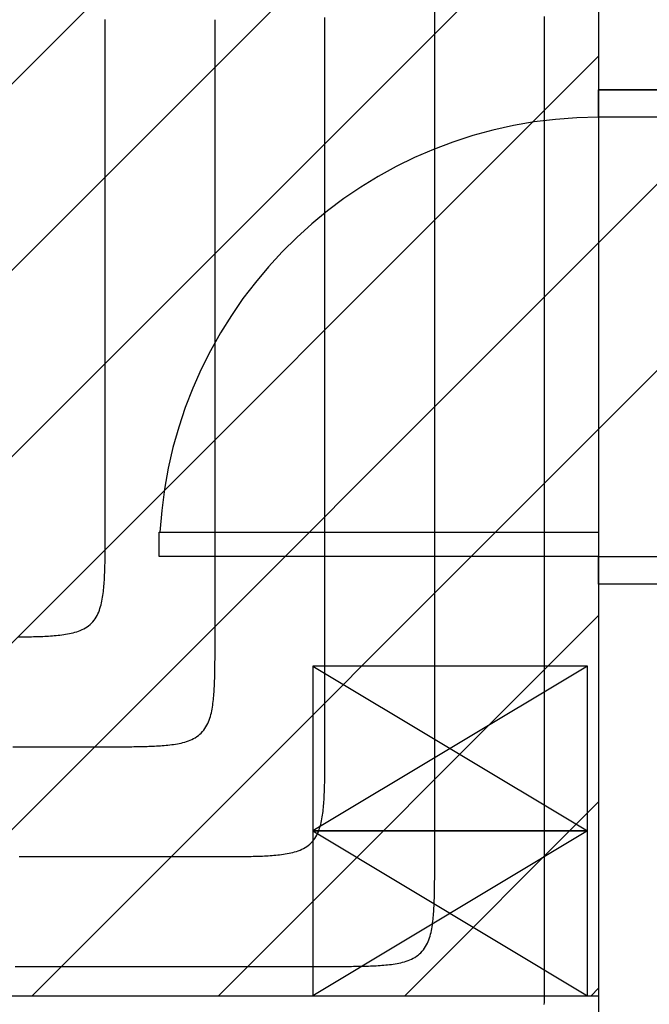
# Model space of a CAD drawing. Extents: x 997 to 109698, y 921 to 94021.
# Tile 282 of 656: x 8968 to 10115, y 35355 to 37148. Entities that reach past the tile are written whole.
import ezdxf

# ---------------------------------------------------------------- set-up
doc = ezdxf.new("R2010")
doc.units = 0
doc.header["$MEASUREMENT"] = 0
for name, color, linetype in [('12', 7, 'CONTINUOUS'), ('28', 7, 'CONTINUOUS'), ('39', 7, 'CONTINUOUS'), ('40', 7, 'CONTINUOUS')]:
    doc.layers.add(name, color=color, linetype=linetype)

msp = doc.modelspace()

# ---------------------------------------------------------------- linework, layer by layer
at = {"layer": '12', "color": 5}
for points in [[(9124.14386, 36224.318341), (9124.14386, 36235.068341), (9124.14386, 36245.818341), (9124.143861, 36256.56834), (9124.14386, 36267.31834), (9124.14386, 36278.06834), (9124.14386, 36288.818341), (9124.14386, 36299.568341), (9124.143861, 36310.318341), (9124.143861, 36321.068341), (9124.14386, 36331.818342), (9124.14386, 36342.568341), (9124.143861, 36353.318342), (9124.14386, 36364.068341), (9124.143861, 36374.818342), (9124.143861, 36385.568341), (9124.143861, 36396.318341), (9124.143861, 36407.068342), (9124.143861, 36417.81834), (9124.14386, 36428.56834), (9124.14386, 36439.318341), (9124.14386, 36450.06834), (9124.14386, 36460.818341), (9124.14386, 36471.568341), (9124.14386, 36482.318342), (9124.14386, 36493.06834), (9124.14386, 36503.818342), (9124.14386, 36514.568341), (9124.14386, 36525.31834), (9124.14386, 36536.068341), (9124.14386, 36546.81834), (9124.14386, 36557.568341), (9124.14386, 36568.31834), (9124.14386, 36579.068342), (9124.143861, 36589.818341), (9124.14386, 36600.568342), (9124.143861, 36611.318341), (9124.14386, 36622.068341), (9124.14386, 36632.818341), (9124.14386, 36643.568341), (9124.14386, 36654.318342), (9124.14386, 36665.06834), (9124.14386, 36675.818342), (9124.143861, 36686.568341), (9124.14386, 36697.31834), (9124.143861, 36708.068341), (9124.14386, 36718.818341), (9124.14386, 36729.56834), (9124.14386, 36740.31834), (9124.14386, 36751.068342), (9124.14386, 36761.818341), (9124.14386, 36772.56834), (9124.14386, 36783.318341), (9124.14386, 36794.06834), (9124.14386, 36804.818342), (9124.14386, 36815.568341), (9124.14386, 36826.318342), (9124.14386, 36837.068341), (9124.14386, 36847.81834), (9124.14386, 36858.568341), (9124.14386, 36869.31834), (9124.14386, 36880.068342), (9124.14386, 36890.818341), (9124.14386, 36901.568342), (9124.14386, 36912.318341), (9124.14386, 36923.068342), (9124.14386, 36933.818341), (9124.14386, 36944.568341), (9124.14386, 36955.318342), (9124.14386, 36966.068341), (9124.14386, 36976.818342), (9124.14386, 36987.568341), (9124.14386, 36998.318342), (9124.14386, 37009.068341), (9124.14386, 37019.818341), (9124.14386, 37030.568341), (9124.14386, 37041.318341), (9124.14386, 37052.068342), (9124.14386, 37062.818341), (9124.14386, 37073.568342), (9124.14386, 37084.318341), (9124.14386, 37095.068341), (9124.14386, 37105.818341), (9124.14386, 37116.568341), (9124.14386, 37127.318342), (9124.14386, 37138.068341), (9124.14386, 37148.818342)], [(9524.143861, 35824.318341), (9524.143861, 35842.76065), (9524.143861, 35861.202956), (9524.143861, 35879.645264), (9524.143861, 35898.087573), (9524.14386, 35916.529879), (9524.14386, 35934.972188), (9524.143861, 35953.414494), (9524.143861, 35971.856802), (9524.143861, 35990.299111), (9524.14386, 36008.741417), (9524.14386, 36027.183726), (9524.143861, 36045.626034), (9524.143861, 36064.068341), (9524.143861, 36082.510649), (9524.143861, 36100.952956), (9524.143861, 36119.395264), (9524.143861, 36137.837572), (9524.143861, 36156.279879), (9524.143861, 36174.722187), (9524.143861, 36193.164496), (9524.14386, 36211.606802), (9524.143861, 36230.04911), (9524.143861, 36248.491419), (9524.143861, 36266.933726), (9524.14386, 36285.376034), (9524.143861, 36303.818341), (9524.14386, 36322.260648), (9524.14386, 36340.702957), (9524.14386, 36359.145264), (9524.14386, 36377.587572), (9524.14386, 36396.02988), (9524.14386, 36414.472187), (9524.14386, 36432.914495), (9524.14386, 36451.356802), (9524.14386, 36469.79911), (9524.14386, 36488.241419), (9524.14386, 36506.683725), (9524.14386, 36525.126033), (9524.143861, 36543.568342), (9524.14386, 36562.010648), (9524.14386, 36580.452956), (9524.14386, 36598.895265), (9524.14386, 36617.337572), (9524.14386, 36635.77988), (9524.14386, 36654.222187), (9524.14386, 36672.664494), (9524.14386, 36691.106803), (9524.14386, 36709.54911), (9524.14386, 36727.991418), (9524.14386, 36746.433725), (9524.14386, 36764.876033), (9524.14386, 36783.318341), (9524.14386, 36801.760648), (9524.14386, 36820.202956), (9524.14386, 36838.645265), (9524.14386, 36857.087573), (9524.14386, 36875.529879), (9524.14386, 36893.972188), (9524.14386, 36912.414495), (9524.14386, 36930.856803), (9524.14386, 36949.299111), (9524.14386, 36967.741418), (9524.14386, 36986.183726), (9524.14386, 37004.626033), (9524.14386, 37023.068341), (9524.14386, 37041.510649), (9524.14386, 37059.952956), (9524.14386, 37078.395264), (9524.14386, 37096.837571), (9524.14386, 37115.279879), (9524.14386, 37133.722187), (9524.14386, 37152.164496)], [(9924.14386, 35424.318342), (9924.14386, 35445.409495), (9924.14386, 35466.500649), (9924.14386, 35487.591802), (9924.14386, 35508.682956), (9924.143861, 35529.774111), (9924.14386, 35550.865264), (9924.14386, 35571.956418), (9924.14386, 35593.047573), (9924.14386, 35614.138725), (9924.14386, 35635.22988), (9924.143861, 35656.321033), (9924.143861, 35677.412187), (9924.143861, 35698.503342), (9924.14386, 35719.594495), (9924.14386, 35740.685649), (9924.143861, 35761.776804), (9924.143861, 35782.867956), (9924.14386, 35803.959111), (9924.14386, 35825.050264), (9924.143861, 35846.141418), (9924.14386, 35867.232573), (9924.14386, 35888.323726), (9924.143861, 35909.41488), (9924.14386, 35930.506033), (9924.14386, 35951.597187), (9924.14386, 35972.688342), (9924.14386, 35993.779494), (9924.14386, 36014.870649), (9924.143861, 36035.961804), (9924.143861, 36057.052956), (9924.14386, 36078.144111), (9924.14386, 36099.235264), (9924.14386, 36120.326418), (9924.14386, 36141.417573), (9924.14386, 36162.508725), (9924.14386, 36183.59988), (9924.143861, 36204.691033), (9924.143861, 36225.782187), (9924.14386, 36246.873342), (9924.14386, 36267.964495), (9924.14386, 36289.055648), (9924.14386, 36310.146803), (9924.14386, 36331.237956), (9924.143861, 36352.32911), (9924.14386, 36373.420265), (9924.14386, 36394.511418), (9924.143861, 36415.602572), (9924.14386, 36436.693725), (9924.14386, 36457.784879), (9924.14386, 36478.876034), (9924.14386, 36499.967187), (9924.143861, 36521.058341), (9924.143861, 36542.149496), (9924.143861, 36563.240649), (9924.14386, 36584.331803), (9924.14386, 36605.422956), (9924.143861, 36626.51411), (9924.14386, 36647.605265), (9924.14386, 36668.696418), (9924.14386, 36689.787572), (9924.14386, 36710.878727), (9924.14386, 36731.969879), (9924.14386, 36753.061034), (9924.14386, 36774.152187), (9924.14386, 36795.243341), (9924.14386, 36816.334496), (9924.14386, 36837.425648), (9924.14386, 36858.516803), (9924.14386, 36879.607956), (9924.14386, 36900.69911), (9924.14386, 36921.790265), (9924.143861, 36942.881418), (9924.14386, 36963.972572), (9924.14386, 36985.063727), (9924.14386, 37006.154879), (9924.143861, 37027.246034), (9924.14386, 37048.337187), (9924.14386, 37069.428341), (9924.143861, 37090.519496), (9924.14386, 37111.610649), (9924.14386, 37132.701803), (9924.14386, 37153.792956)], [(8965.691309, 36024.401551), (8969.153554, 36024.426735), (8972.615787, 36024.456506), (8976.078004, 36024.491275), (8979.54018, 36024.531855), (8983.002272, 36024.579335), (8986.464235, 36024.634816), (8989.926027, 36024.699393), (8993.387605, 36024.774165), (8996.848924, 36024.860231), (9000.309942, 36024.958686), (9003.770615, 36025.07063), (9007.230901, 36025.19716), (9010.690755, 36025.339375), (9014.150135, 36025.49837), (9017.608946, 36025.675468), (9021.066797, 36025.873316), (9024.523184, 36026.095049), (9027.977606, 36026.343799), (9031.42956, 36026.622705), (9034.878544, 36026.934902), (9038.324054, 36027.283523), (9041.765589, 36027.671706), (9045.202645, 36028.102584), (9048.634689, 36028.579362), (9052.060058, 36029.107563), (9055.475684, 36029.695625), (9058.878407, 36030.352161), (9062.265072, 36031.085785), (9065.632521, 36031.905115), (9068.977596, 36032.818764), (9072.29714, 36033.835348), (9075.586521, 36034.963891), (9078.833307, 36036.215595), (9082.022498, 36037.602372), (9085.139088, 36039.13614), (9088.168077, 36040.828815), (9091.09446, 36042.692307), (9093.903521, 36044.736591), (9096.582716, 36046.956895), (9099.120493, 36049.341708), (9101.505306, 36051.879485), (9103.72561, 36054.55868), (9105.769894, 36057.367741), (9107.633388, 36060.294125), (9109.326061, 36063.323112), (9110.859829, 36066.439704), (9112.246607, 36069.628895), (9113.49831, 36072.87568), (9114.626854, 36076.165061), (9115.643437, 36079.484605), (9116.557086, 36082.829681), (9117.376416, 36086.197129), (9118.110041, 36089.583793), (9118.766577, 36092.986517), (9119.354638, 36096.402143), (9119.88284, 36099.827512), (9120.359617, 36103.259556), (9120.790495, 36106.696612), (9121.178678, 36110.138147), (9121.5273, 36113.583657), (9121.839496, 36117.032642), (9122.118402, 36120.484595), (9122.367153, 36123.939018), (9122.588885, 36127.395405), (9122.786733, 36130.853256), (9122.963831, 36134.312066), (9123.122827, 36137.771446), (9123.265042, 36141.231301), (9123.391572, 36144.691586), (9123.503516, 36148.152259), (9123.601972, 36151.613277), (9123.688037, 36155.074598), (9123.762809, 36158.536175), (9123.827386, 36161.997966), (9123.882866, 36165.45993), (9123.930347, 36168.92202), (9123.970926, 36172.384196), (9124.005695, 36175.846414), (9124.035466, 36179.308648), (9124.06065, 36182.770893), (9124.081628, 36186.233148), (9124.098783, 36189.695414), (9124.112494, 36193.157688), (9124.123144, 36196.61997), (9124.131112, 36200.082259), (9124.136782, 36203.54455), (9124.140533, 36207.006847), (9124.142748, 36210.469146), (9124.143806, 36213.931446), (9124.144091, 36217.393745), (9124.143981, 36220.856044), (9124.14386, 36224.318341)], [(9324.143861, 35624.318341), (9327.606157, 35624.31822), (9331.068456, 35624.318111), (9334.530756, 35624.318396), (9337.993056, 35624.319454), (9341.455355, 35624.321668), (9344.917651, 35624.32542), (9348.379944, 35624.331089), (9351.842231, 35624.339059), (9355.304513, 35624.349708), (9358.766787, 35624.363419), (9362.229053, 35624.380573), (9365.691309, 35624.401551), (9369.153554, 35624.426736), (9372.615787, 35624.456506), (9376.078005, 35624.491276), (9379.540181, 35624.531856), (9383.002272, 35624.579336), (9386.464235, 35624.634815), (9389.926027, 35624.699392), (9393.387605, 35624.774165), (9396.848924, 35624.86023), (9400.309942, 35624.958685), (9403.770616, 35625.070629), (9407.230901, 35625.197161), (9410.690755, 35625.339374), (9414.150135, 35625.498371), (9417.608946, 35625.675468), (9421.066797, 35625.873317), (9424.523184, 35626.095048), (9427.977606, 35626.3438), (9431.42956, 35626.622705), (9434.878544, 35626.934901), (9438.324054, 35627.283524), (9441.765589, 35627.671706), (9445.202645, 35628.102585), (9448.634689, 35628.579361), (9452.060058, 35629.107564), (9455.475684, 35629.695626), (9458.878408, 35630.35216), (9462.265073, 35631.085787), (9465.632521, 35631.905115), (9468.977597, 35632.818765), (9472.29714, 35633.835347), (9475.586521, 35634.963891), (9478.833308, 35636.215594), (9482.022498, 35637.602373), (9485.139089, 35639.13614), (9488.168077, 35640.828813), (9491.09446, 35642.692307), (9493.903521, 35644.736591), (9496.582716, 35646.956895), (9499.120493, 35649.341709), (9501.505307, 35651.879485), (9503.725611, 35654.55868), (9505.769894, 35657.367741), (9507.633388, 35660.294124), (9509.326061, 35663.323113), (9510.859829, 35666.439704), (9512.246607, 35669.628894), (9513.49831, 35672.87568), (9514.626854, 35676.165062), (9515.643438, 35679.484606), (9516.557087, 35682.82968), (9517.376416, 35686.19713), (9518.110041, 35689.583794), (9518.766577, 35692.986518), (9519.354638, 35696.402143), (9519.882841, 35699.827512), (9520.359617, 35703.259557), (9520.790495, 35706.696613), (9521.178678, 35710.138147), (9521.5273, 35713.583658), (9521.839496, 35717.032641), (9522.118402, 35720.484596), (9522.367153, 35723.939017), (9522.588885, 35727.395406), (9522.786733, 35730.853255), (9522.963831, 35734.312066), (9523.122827, 35737.771446), (9523.265042, 35741.2313), (9523.391572, 35744.691585), (9523.503516, 35748.15226), (9523.601972, 35751.613277), (9523.688037, 35755.074597), (9523.762809, 35758.536174), (9523.827386, 35761.997967), (9523.882866, 35765.459929), (9523.930347, 35768.92202), (9523.970926, 35772.384197), (9524.005695, 35775.846415), (9524.035466, 35779.308647), (9524.06065, 35782.770892), (9524.081629, 35786.233149), (9524.098783, 35789.695414), (9524.112494, 35793.157688), (9524.123144, 35796.61997), (9524.131113, 35800.082258), (9524.136782, 35803.54455), (9524.140533, 35807.006847), (9524.142748, 35810.469145), (9524.143806, 35813.931445), (9524.144091, 35817.393746), (9524.143982, 35820.856045), (9524.143861, 35824.318341)], [(8967.220784, 35624.318341), (8985.066937, 35624.318341), (9002.913091, 35624.318341), (9020.759245, 35624.318341), (9038.605399, 35624.318341), (9056.451553, 35624.318341), (9074.297707, 35624.318341), (9092.14386, 35624.318341), (9109.990014, 35624.318341), (9127.836168, 35624.318341), (9145.682322, 35624.318341), (9163.528476, 35624.318341), (9181.37463, 35624.318341), (9199.220783, 35624.318341), (9217.066937, 35624.318341), (9234.913091, 35624.318341), (9252.759245, 35624.318341), (9270.605399, 35624.318341), (9288.451553, 35624.318341), (9306.297707, 35624.318341), (9324.143861, 35624.318341)], [(9923.688037, 35355.074598), (9923.762809, 35358.536175), (9923.827386, 35361.997966), (9923.882866, 35365.459929), (9923.930347, 35368.922021), (9923.970926, 35372.384198), (9924.005695, 35375.846416), (9924.035466, 35379.308647), (9924.06065, 35382.770893), (9924.081629, 35386.23315), (9924.098783, 35389.695414), (9924.112494, 35393.157689), (9924.123143, 35396.61997), (9924.131112, 35400.082259), (9924.136782, 35403.544551), (9924.140533, 35407.006847), (9924.142748, 35410.469146), (9924.143806, 35413.931445), (9924.14409, 35417.393747), (9924.143981, 35420.856046), (9924.14386, 35424.318342)]]:
    msp.add_lwpolyline(points, dxfattribs=at)
at = {"layer": '12', "color": 6}
for points in [[(9324.14386, 36024.318341), (9324.14386, 36038.914494), (9324.143861, 36053.510649), (9324.143861, 36068.106802), (9324.143861, 36082.702956), (9324.14386, 36097.29911), (9324.14386, 36111.895264), (9324.14386, 36126.491419), (9324.14386, 36141.087571), (9324.14386, 36155.683725), (9324.14386, 36170.279879), (9324.143861, 36184.876034), (9324.14386, 36199.472188), (9324.14386, 36214.068342), (9324.14386, 36228.664496), (9324.14386, 36243.260649), (9324.14386, 36257.856803), (9324.14386, 36272.452957), (9324.14386, 36287.049111), (9324.143861, 36301.645264), (9324.14386, 36316.241418), (9324.14386, 36330.837572), (9324.14386, 36345.433726), (9324.14386, 36360.029879), (9324.143861, 36374.626033), (9324.14386, 36389.222187), (9324.14386, 36403.818341), (9324.14386, 36418.414494), (9324.143861, 36433.010648), (9324.14386, 36447.606802), (9324.14386, 36462.202956), (9324.14386, 36476.79911), (9324.14386, 36491.395264), (9324.14386, 36505.991417), (9324.14386, 36520.587571), (9324.14386, 36535.183725), (9324.143861, 36549.779879), (9324.14386, 36564.376033), (9324.143861, 36578.972187), (9324.14386, 36593.56834), (9324.14386, 36608.164494), (9324.14386, 36622.760648), (9324.14386, 36637.356802), (9324.14386, 36651.952957), (9324.14386, 36666.549111), (9324.14386, 36681.145265), (9324.14386, 36695.741419), (9324.14386, 36710.337572), (9324.14386, 36724.933726), (9324.14386, 36739.52988), (9324.143861, 36754.126034), (9324.143861, 36768.722187), (9324.14386, 36783.318341), (9324.14386, 36797.914495), (9324.14386, 36812.510649), (9324.14386, 36827.106802), (9324.14386, 36841.702956), (9324.14386, 36856.29911), (9324.14386, 36870.895264), (9324.14386, 36885.491417), (9324.14386, 36900.087571), (9324.14386, 36914.683725), (9324.14386, 36929.279879), (9324.14386, 36943.876033), (9324.14386, 36958.472187), (9324.14386, 36973.068341), (9324.14386, 36987.664494), (9324.14386, 37002.260648), (9324.14386, 37016.856802), (9324.14386, 37031.452956), (9324.14386, 37046.04911), (9324.14386, 37060.645265), (9324.14386, 37075.241417), (9324.14386, 37089.837573), (9324.14386, 37104.433725), (9324.14386, 37119.02988), (9324.14386, 37133.626034), (9324.14386, 37148.222188)], [(9724.143861, 35624.318341), (9724.14386, 35645.409494), (9724.143861, 35666.500648), (9724.143861, 35687.591803), (9724.14386, 35708.682956), (9724.14386, 35729.77411), (9724.14386, 35750.865265), (9724.143861, 35771.956417), (9724.143861, 35793.047572), (9724.143861, 35814.138725), (9724.14386, 35835.229879), (9724.143861, 35856.321034), (9724.143861, 35877.412187), (9724.143861, 35898.503341), (9724.143861, 35919.594496), (9724.143861, 35940.685648), (9724.143861, 35961.776803), (9724.143861, 35982.867956), (9724.14386, 36003.95911), (9724.143861, 36025.050265), (9724.143861, 36046.141418), (9724.143861, 36067.232572), (9724.14386, 36088.323725), (9724.14386, 36109.414879), (9724.14386, 36130.506034), (9724.14386, 36151.597187), (9724.14386, 36172.688341), (9724.14386, 36193.779496), (9724.14386, 36214.870649), (9724.14386, 36235.961803), (9724.14386, 36257.052956), (9724.14386, 36278.14411), (9724.14386, 36299.235265), (9724.14386, 36320.326418), (9724.14386, 36341.417572), (9724.143861, 36362.508727), (9724.14386, 36383.59988), (9724.14386, 36404.691034), (9724.143861, 36425.782187), (9724.14386, 36446.873341), (9724.14386, 36467.964496), (9724.143861, 36489.055649), (9724.14386, 36510.146803), (9724.14386, 36531.237956), (9724.143861, 36552.32911), (9724.14386, 36573.420265), (9724.14386, 36594.511418), (9724.14386, 36615.602572), (9724.14386, 36636.693727), (9724.143861, 36657.784879), (9724.14386, 36678.876034), (9724.143861, 36699.967187), (9724.14386, 36721.058341), (9724.14386, 36742.149496), (9724.143861, 36763.240649), (9724.14386, 36784.331803), (9724.143861, 36805.422956), (9724.14386, 36826.51411), (9724.143861, 36847.605265), (9724.14386, 36868.696418), (9724.14386, 36889.787572), (9724.143861, 36910.878727), (9724.14386, 36931.96988), (9724.143861, 36953.061034), (9724.14386, 36974.152187), (9724.14386, 36995.243341), (9724.14386, 37016.334496), (9724.14386, 37037.425649), (9724.143861, 37058.516803), (9724.14386, 37079.607958), (9724.14386, 37100.69911), (9724.143861, 37121.790265), (9724.143861, 37142.881418), (9724.14386, 37163.972572)], [(9124.14386, 35824.318341), (9127.606157, 35824.31822), (9131.068456, 35824.318111), (9134.530756, 35824.318395), (9137.993056, 35824.319454), (9141.455354, 35824.321668), (9144.917651, 35824.32542), (9148.379943, 35824.331089), (9151.842231, 35824.339058), (9155.304513, 35824.349707), (9158.766787, 35824.363418), (9162.229053, 35824.380573), (9165.691309, 35824.401551), (9169.153554, 35824.426736), (9172.615787, 35824.456506), (9176.078005, 35824.491275), (9179.540181, 35824.531854), (9183.002272, 35824.579336), (9186.464235, 35824.634816), (9189.926027, 35824.699393), (9193.387605, 35824.774164), (9196.848924, 35824.860231), (9200.309942, 35824.958686), (9203.770616, 35825.070629), (9207.230901, 35825.19716), (9210.690755, 35825.339374), (9214.150135, 35825.49837), (9217.608946, 35825.675468), (9221.066797, 35825.873317), (9224.523184, 35826.095049), (9227.977606, 35826.3438), (9231.42956, 35826.622705), (9234.878544, 35826.934902), (9238.324054, 35827.283524), (9241.765589, 35827.671706), (9245.202645, 35828.102585), (9248.634689, 35828.579362), (9252.060058, 35829.107563), (9255.475684, 35829.695625), (9258.878408, 35830.352162), (9262.265073, 35831.085786), (9265.632522, 35831.905115), (9268.977596, 35832.818764), (9272.29714, 35833.835348), (9275.586521, 35834.963891), (9278.833308, 35836.215595), (9282.022498, 35837.602373), (9285.139089, 35839.13614), (9288.168077, 35840.828813), (9291.09446, 35842.692308), (9293.903521, 35844.736591), (9296.582716, 35846.956895), (9299.120493, 35849.341708), (9301.505307, 35851.879485), (9303.72561, 35854.55868), (9305.769894, 35857.367741), (9307.633388, 35860.294124), (9309.326061, 35863.323113), (9310.859829, 35866.439705), (9312.246607, 35869.628894), (9313.49831, 35872.87568), (9314.626854, 35876.165061), (9315.643437, 35879.484606), (9316.557086, 35882.829681), (9317.376416, 35886.19713), (9318.110041, 35889.583794), (9318.766577, 35892.986517), (9319.354638, 35896.402143), (9319.88284, 35899.827512), (9320.359617, 35903.259557), (9320.790495, 35906.696612), (9321.178678, 35910.138147), (9321.5273, 35913.583657), (9321.839496, 35917.032641), (9322.118402, 35920.484595), (9322.367153, 35923.939017), (9322.588885, 35927.395405), (9322.786733, 35930.853256), (9322.963831, 35934.312067), (9323.122827, 35937.771447), (9323.265041, 35941.2313), (9323.391572, 35944.691587), (9323.503516, 35948.152259), (9323.601971, 35951.613277), (9323.688036, 35955.074597), (9323.762809, 35958.536174), (9323.827386, 35961.997967), (9323.882866, 35965.45993), (9323.930347, 35968.92202), (9323.970926, 35972.384197), (9324.005695, 35975.846414), (9324.035466, 35979.308648), (9324.06065, 35982.770893), (9324.081628, 35986.233148), (9324.098783, 35989.695414), (9324.112494, 35993.157689), (9324.123143, 35996.619971), (9324.131112, 36000.082258), (9324.136782, 36003.54455), (9324.140533, 36007.006848), (9324.142748, 36010.469145), (9324.143806, 36013.931446), (9324.14409, 36017.393745), (9324.143981, 36020.856044), (9324.14386, 36024.318341)], [(8956.143861, 35824.318341), (8970.14386, 35824.318341), (8984.14386, 35824.318341), (8998.143861, 35824.318341), (9012.14386, 35824.318341), (9026.14386, 35824.318341), (9040.14386, 35824.318341), (9054.14386, 35824.318341), (9068.14386, 35824.318341), (9082.14386, 35824.318341), (9096.14386, 35824.318341), (9110.14386, 35824.318341), (9124.14386, 35824.318341)], [(9524.143861, 35424.318342), (9527.606157, 35424.31822), (9531.068456, 35424.318112), (9534.530756, 35424.318396), (9537.993056, 35424.319454), (9541.455355, 35424.321668), (9544.917651, 35424.325419), (9548.379944, 35424.331089), (9551.842231, 35424.339058), (9555.304513, 35424.349708), (9558.766787, 35424.363418), (9562.229053, 35424.380573), (9565.691309, 35424.401551), (9569.153554, 35424.426737), (9572.615787, 35424.456507), (9576.078005, 35424.491277), (9579.540181, 35424.531854), (9583.002272, 35424.579335), (9586.464235, 35424.634815), (9589.926027, 35424.699392), (9593.387605, 35424.774166), (9596.848924, 35424.86023), (9600.309942, 35424.958685), (9603.770616, 35425.070629), (9607.230901, 35425.197161), (9610.690755, 35425.339374), (9614.150135, 35425.498371), (9617.608946, 35425.675469), (9621.066797, 35425.873316), (9624.523184, 35426.095048), (9627.977607, 35426.343801), (9631.42956, 35426.622706), (9634.878544, 35426.934903), (9638.324054, 35427.283523), (9641.765589, 35427.671707), (9645.202645, 35428.102585), (9648.634689, 35428.579361), (9652.060058, 35429.107565), (9655.475684, 35429.695626), (9658.878408, 35430.352161), (9662.265073, 35431.085787), (9665.632522, 35431.905115), (9668.977597, 35432.818764), (9672.29714, 35433.835347), (9675.586521, 35434.963892), (9678.833308, 35436.215595), (9682.022498, 35437.602372), (9685.139089, 35439.136141), (9688.168077, 35440.828813), (9691.09446, 35442.692308), (9693.903521, 35444.736592), (9696.582716, 35446.956896), (9699.120493, 35449.341709), (9701.505307, 35451.879486), (9703.725611, 35454.558681), (9705.769894, 35457.367742), (9707.633388, 35460.294124), (9709.326061, 35463.323114), (9710.859829, 35466.439704), (9712.246607, 35469.628894), (9713.49831, 35472.875681), (9714.626854, 35476.165061), (9715.643438, 35479.484605), (9716.557087, 35482.82968), (9717.376416, 35486.197129), (9718.110041, 35489.583794), (9718.766577, 35492.986518), (9719.354638, 35496.402144), (9719.882841, 35499.827513), (9720.359617, 35503.259556), (9720.790495, 35506.696613), (9721.178678, 35510.138148), (9721.5273, 35513.583658), (9721.839496, 35517.032641), (9722.118402, 35520.484596), (9722.367153, 35523.939017), (9722.588885, 35527.395404), (9722.786733, 35530.853255), (9722.963832, 35534.312068), (9723.122827, 35537.771446), (9723.265042, 35541.2313), (9723.391572, 35544.691586), (9723.503516, 35548.15226), (9723.601972, 35551.613278), (9723.688037, 35555.074597), (9723.762809, 35558.536174), (9723.827387, 35561.997966), (9723.882866, 35565.459929), (9723.930347, 35568.922021), (9723.970926, 35572.384198), (9724.005695, 35575.846415), (9724.035466, 35579.308647), (9724.06065, 35582.770892), (9724.081629, 35586.23315), (9724.098783, 35589.695415), (9724.112494, 35593.15769), (9724.123144, 35596.61997), (9724.131113, 35600.082258), (9724.136782, 35603.54455), (9724.140533, 35607.006847), (9724.142748, 35610.469145), (9724.143807, 35613.931447), (9724.144091, 35617.393747), (9724.143982, 35620.856044), (9724.143861, 35624.318341)], [(8960.14386, 35424.318342), (8981.836168, 35424.318342), (9003.528476, 35424.318342), (9025.220784, 35424.318342), (9046.913091, 35424.318342), (9068.605399, 35424.318342), (9090.297707, 35424.318342), (9111.990014, 35424.318342), (9133.682322, 35424.318342), (9155.37463, 35424.318342), (9177.066937, 35424.318342), (9198.759245, 35424.31834), (9220.451553, 35424.318342), (9242.143861, 35424.318342), (9263.836168, 35424.318342), (9285.528476, 35424.318342), (9307.220784, 35424.318342), (9328.913091, 35424.318342), (9350.605399, 35424.318342), (9372.297707, 35424.318342), (9393.990014, 35424.318342), (9415.682322, 35424.318342), (9437.37463, 35424.318342), (9459.066938, 35424.318342), (9480.759245, 35424.318342), (9502.451553, 35424.318342), (9524.143861, 35424.318342)]]:
    msp.add_lwpolyline(points, dxfattribs=at)
at = {"layer": '28', "color": 2}
for p, q in [((7293.857023, 35370.953237), (11103.857023, 39180.953237)), ((7633.268278, 35370.953237), (10022.636205, 37760.321165)), ((7972.679533, 35370.953237), (10022.636205, 37420.90991)), ((8990.913298, 35370.953237), (10740.913298, 37120.953237)), ((8312.090788, 35370.953237), (10022.636205, 37081.498655)), ((8651.502043, 35370.953237), (10251.065897, 36970.517091)), ((9330.324553, 35370.953237), (10022.636205, 36063.26489)), ((9669.735808, 35370.953237), (10022.636205, 35723.853635)), ((10009.147063, 35370.953237), (10022.636205, 35384.44238))]:
    msp.add_line(p, q, dxfattribs=at)
at = {"layer": '39', "color": 141, "linetype": 'Continuous'}
for p, q in [((9502.35743, 35970.953238), (10002.35743, 35670.953237)), ((10002.35743, 35970.953238), (9502.35743, 35670.953237)), ((9502.35743, 35970.953238), (9502.35743, 35670.953237)), ((10002.35743, 35970.953238), (9502.35743, 35970.953238)), ((10002.35743, 35670.953237), (10002.35743, 35970.953238)), ((9502.35743, 35670.953237), (10002.35743, 35370.953237)), ((10002.35743, 35670.953237), (9502.35743, 35370.953237)), ((9502.35743, 35670.953237), (9502.35743, 35370.953237)), ((10002.35743, 35670.953237), (9502.35743, 35670.953237)), ((9502.35743, 35670.953237), (10002.35743, 35670.953237)), ((10002.35743, 35370.953237), (10002.35743, 35670.953237))]:
    msp.add_line(p, q, dxfattribs=at)
at = {"layer": '40', "color": 8, "linetype": 'Continuous'}
for p, q in [((10022.636205, 37770.476545), (10022.636205, 37020.517092)), ((10022.636205, 37020.517092), (10272.636205, 37020.517092)), ((10022.636205, 36970.517091), (10022.636205, 37020.517092)), ((10022.636205, 37020.517092), (10022.636205, 36120.517091)), ((10272.636205, 37020.517092), (10022.636205, 37020.517092)), ((10022.636205, 36970.517091), (10022.636205, 36214.967092)), ((10272.636205, 36970.517091), (10022.636205, 36970.517091)), ((9222.636205, 36214.967092), (10022.636205, 36214.967092)), ((9222.636205, 36170.517091), (9222.636205, 36214.967092)), ((10022.636205, 36214.967092), (10022.636205, 36170.517091)), ((10022.636205, 36170.517091), (9222.636205, 36170.517091)), ((10022.636205, 36170.517091), (10272.636205, 36170.517091)), ((10022.636205, 36120.517091), (10022.636205, 36170.517091)), ((10272.636205, 36120.517091), (10022.636205, 36120.517091)), ((10022.636205, 36120.517091), (10022.636205, 35120.953237)), ((6772.636205, 35370.953237), (10022.636205, 35370.953237)), ((9502.35743, 35370.953237), (10002.35743, 35370.953237))]:
    msp.add_line(p, q, dxfattribs=at)
msp.add_arc((10022.636205, 36170.517091), 800, 90, 176.814863, dxfattribs=at)

doc.saveas('drawing.dxf')
